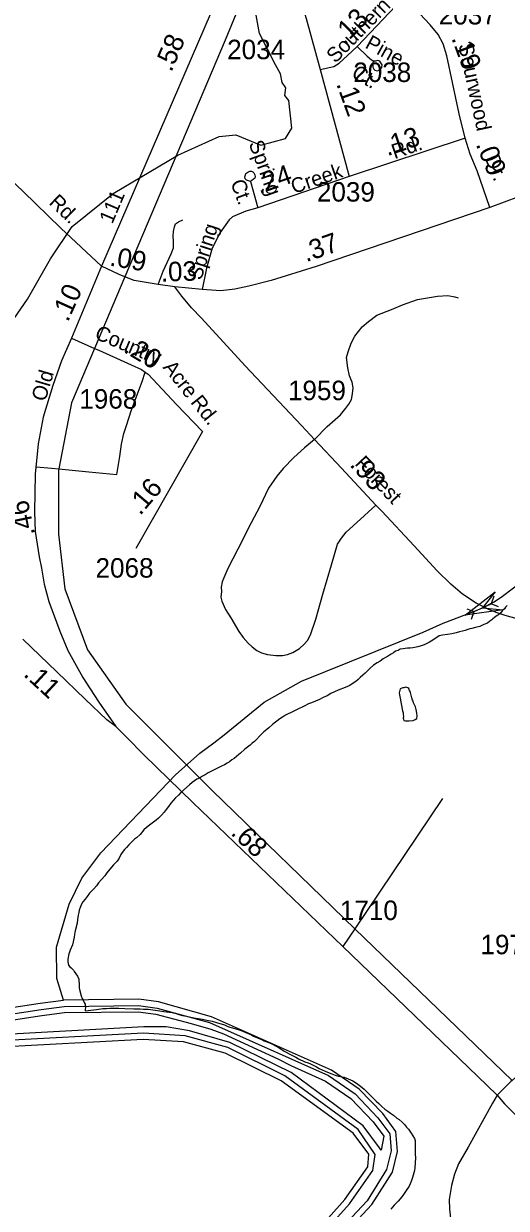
# Model space of a CAD drawing. Extents: x 2206922 to 2357709, y 510027 to 673830.
# Drawn here: x 2313478 to 2316575, y 571935 to 579534 of the extents above; entities that cross this region are included whole.
import ezdxf

# ---------------------------------------------------------------- set-up
doc = ezdxf.new("R2010")
doc.units = 0
for name, color, linetype in [('Exist Boundary Political Urban Extension UEB', 7, 'Continuous'), ('Exist Hydrographic Buffer Line', 7, 'Continuous'), ('Exist Hydrographic Misc Water Feature', 7, 'Continuous'), ('Exist Hydrographic River Shore', 7, 'Continuous'), ('Exist Road Non-System Type 51', 7, 'Continuous'), ('Exist Road Non-System Type 51 Label', 7, 'Continuous'), ('Exist Road Secondary Mileage Hundredths English Label', 7, 'Continuous'), ('Exist Road Secondary Structure Pipe Attributed CELL', 7, 'Continuous'), ('Exist Road Secondary Structure Pipe CELL', 7, 'Continuous'), ('Exist Road Secondary Type 51 Attributed', 7, 'Continuous'), ('Exist Road Secondary Type 51 Label', 7, 'Continuous'), ('Exist Road Secondary Type 51 Number Label', 7, 'Continuous')]:
    doc.layers.add(name, color=color, linetype=linetype)

msp = doc.modelspace()

# ---------------------------------------------------------------- linework, layer by layer
at = {"layer": 'Exist Boundary Political Urban Extension UEB'}
for p, q in [((2314127.2, 577910.7), (2313932, 577451)), ((2315604, 573728.1), (2316611.8, 572753.6))]:
    msp.add_line(p, q, dxfattribs=at)
for points in [[(2315348.4, 580828), (2314772, 579428.4), (2314127.2, 577910.7)], [(2313932, 577451), (2313784, 577102.6), (2313703.2, 576678.7)], [(2313703.2, 576678.7), (2313701.6, 576670.4), (2313701.6, 576258.8), (2313742.8, 575908.9), (2313886.9, 575517.8), (2314133.9, 575167.9), (2314689.7, 574612.2), (2315604, 573728.1)]]:
    msp.add_lwpolyline(points, dxfattribs=at)
at = {"layer": 'Exist Hydrographic Buffer Line'}
for points in [[(2312776.3, 573086.3), (2313589.7, 573210.9), (2313737, 573229.7), (2314214.7, 573236), (2314334.1, 573218.9), (2314670.8, 573125.9), (2315434.8, 572785.6), (2315604.4, 572669), (2315751.6, 572516), (2315827.3, 572412.7), (2315836.1, 572302.7), (2315807.2, 572182.8), (2315681.5, 571982.7), (2315487.1, 571774)], [(2311596.4, 572313.5), (2311837, 572579.6), (2312067, 572742.9), (2312419.9, 572952.5), (2312783.3, 573046.9), (2313595.3, 573171.3), (2313739.8, 573189.7), (2314212.1, 573195.9), (2314325.9, 573179.6), (2314552.6, 573120.4), (2314678.9, 573083.6), (2314761, 573053.1), (2315109.2, 572894.2), (2315192, 572849.8)], [(2314391.6, 573098.4), (2314249.4, 573097.8), (2313283, 573046), (2312388.7, 572834.4), (2312289.5, 572763), (2311984, 572623.4), (2311819.5, 572495.6), (2311596.4, 572313.5)], [(2315771.4, 572306.6), (2315762.5, 572322.3), (2315656, 572464.3), (2315194.5, 572804.7), (2314802, 572997.3), (2314543.2, 573074.1), (2314391.6, 573098.4)], [(2315289, 571651.5), (2315568.1, 571963.9), (2315719, 572176.9), (2315733.1, 572278.9), (2315624.3, 572440.1), (2315153.9, 572784.1), (2314788.1, 572966.6), (2314513.5, 573040.7), (2314246.7, 573057.8), (2313285, 573006.1), (2312398, 572795.6), (2312310.8, 572728.8), (2312000.8, 572587), (2311844.3, 572464.3), (2311614.3, 572255.8), (2311364.3, 572105.3), (2311148.8, 572030.2), (2310958.5, 572013.2), (2310304.2, 572113.9), (2310072.5, 572105.1), (2309759.2, 572049.5), (2309617.7, 571992.2), (2308944.7, 572015.9), (2308605.3, 572101.8)], [(2315192, 572849.8), (2315415.1, 572750.5), (2315578.3, 572638.4), (2315721, 572490.2), (2315788.3, 572398.2), (2315771.4, 572306.6)]]:
    msp.add_lwpolyline(points, dxfattribs=at)
at = {"layer": 'Exist Hydrographic Misc Water Feature'}
for points in [[(2313239.3, 577387.7), (2313502.2, 577765.9), (2313649.2, 578024.5), (2313789.3, 578233.6), (2314053.4, 578444.4), (2314467.4, 578690.9), (2314732.3, 578809.8), (2314840.4, 578820.8), (2314999.3, 578755), (2315157.4, 578797.5), (2315198.4, 578864.8), (2315179.3, 579041.2), (2315154.3, 579073), (2315161.3, 579122.5), (2315136.2, 579157.6), (2315127.2, 579213), (2315093.2, 579270.8), (2314991.3, 579470.1), (2314947.2, 579721)], [(2313734.3, 573269.6), (2313691.2, 573409), (2313688.4, 573609.2), (2313769.4, 573884.7), (2313850.4, 574052.1), (2313973.2, 574214.6), (2314451.4, 574716.3), (2314608.2, 574853.8), (2314699.3, 574919.9), (2314765.3, 574971.8), (2315021.2, 575182.3), (2315261.3, 575316.7), (2316042.3, 575630.7), (2316170.4, 575687.9), (2316365.9, 575763.4), (2316423.1, 575787.4), (2316496.3, 575825.2), (2316551.1, 575861.8), (2316674.6, 575955.6), (2316748.9, 575985.4), (2317093.3, 576070), (2317391.4, 576239.6), (2317465.4, 576314.7)], [(2316580.4, 575801.3), (2316570.8, 575791), (2316562.6, 575780.9), (2316548.8, 575766.8), (2316537.2, 575752.7), (2316524.9, 575742.8), (2316517.5, 575736.6), (2316499.2, 575724.3), (2316489.4, 575716.5), (2316481.6, 575710.4), (2316469.3, 575700.1), (2316454.1, 575687.7), (2316432, 575679.7), (2316406.1, 575667.4), (2316378.2, 575661.1), (2316354.3, 575654.9), (2316340.5, 575650.9), (2316328.2, 575646.7), (2316310.2, 575640.5), (2316294.2, 575636.4), (2316274.5, 575632.1), (2316252.5, 575625.6), (2316224.7, 575619.6), (2316198.4, 575615.1), (2316166.8, 575611), (2316144.7, 575606.6), (2316103.1, 575578.4), (2316083.2, 575566), (2316065.1, 575557.7), (2316047.3, 575549.5), (2316029.7, 575543.6), (2316007.5, 575537.2), (2315975.7, 575531), (2315958.1, 575528.8)], [(2315958.1, 575528.8), (2315941.7, 575528.4), (2315925.7, 575526.4), (2315913.8, 575524.1), (2315893.9, 575521.8), (2315882, 575513.9), (2315864, 575507.7), (2315852.1, 575497.7), (2315836.3, 575489.6), (2315826.2, 575483.3), (2315812.3, 575475.3), (2315800.6, 575469), (2315784.8, 575458.8), (2315766.8, 575444.9), (2315746.7, 575434.5), (2315723.3, 575418.2), (2315701.6, 575399.9), (2315685.6, 575383.7), (2315669.8, 575367.8), (2315653.8, 575355.6), (2315637.8, 575339.4), (2315624.1, 575327.3), (2315610.5, 575315.1), (2315592.3, 575302.8), (2315570.3, 575288.7), (2315540.6, 575276.1), (2315496.7, 575258), (2315449.2, 575237.2), (2315425.6, 575222.9), (2315399.7, 575211), (2315375.5, 575198.8), (2315351.8, 575188.2), (2315325.7, 575177.9), (2315306.2, 575169.9), (2315282, 575157.7), (2315264.6, 575149.4), (2315246.1, 575141.3), (2315206.6, 575120.8), (2315158.8, 575098.5), (2315139.3, 575085.9), (2315121.1, 575074.1), (2315075.5, 575037.6), (2315051.8, 575017.2), (2315037.8, 575005.1), (2315020.2, 574990.8), (2315004.6, 574976.4), (2314959.1, 574930.2), (2314944.7, 574918.2), (2314931.2, 574906), (2314915.2, 574893.8), (2314897.4, 574879.5), (2314869.7, 574855.3), (2314857.8, 574845.3), (2314843.8, 574833.2), (2314829.9, 574821.1), (2314814.1, 574810.9), (2314798.1, 574798.7), (2314784.4, 574790.2), (2314766.5, 574780.3), (2314746.6, 574770), (2314730.4, 574761.9), (2314661.3, 574727.3), (2314643.1, 574715), (2314625.3, 574706.7), (2314607.4, 574694.8), (2314589.6, 574686.6), (2314573.8, 574676.4), (2314559.8, 574666.3), (2314542, 574651.9), (2314486.4, 574601.5), (2314471.1, 574585.2), (2314452.8, 574566.8), (2314436.8, 574551), (2314423.3, 574532.7), (2314407.5, 574512.4), (2314393.5, 574492.6)], [(2315979.8, 575177.2), (2315977.2, 575186.9), (2315973.5, 575194.8), (2315969.4, 575208.8), (2315960.6, 575243), (2315958.9, 575248.9), (2315954.8, 575256.8), (2315950.5, 575268.8), (2315942.5, 575272.9), (2315930.4, 575276.7), (2315918.7, 575274.4), (2315910.5, 575274.4), (2315904.6, 575272.1), (2315894.7, 575266.2), (2315888.6, 575242), (2315888.8, 575228.2), (2315893.3, 575206.1), (2315901.3, 575170.4), (2315910.1, 575126.4), (2315912.6, 575112.3), (2315912.6, 575102.2), (2315914.8, 575090.5), (2315914.4, 575078.4), (2315914.8, 575072.6), (2315918.5, 575064.4), (2315929, 575060.8), (2315940.7, 575062.6), (2315952.8, 575060.8), (2315976.7, 575064.9), (2315990.3, 575069.4), (2316000.5, 575077.2), (2316002.4, 575093.5), (2316000.3, 575111.3), (2315996.2, 575135.4), (2315991.5, 575151.1), (2315979.8, 575177.2)], [(2314393.5, 574492.6), (2314379.8, 574476.4), (2314362, 574456), (2314344.1, 574438), (2314328.5, 574423.7), (2314286.5, 574393.1), (2314265.2, 574376.9), (2314249.2, 574363.1), (2314225.4, 574332.6), (2314201.6, 574312.2), (2314189.7, 574302.2), (2314152.2, 574265.7), (2314138.7, 574249.9), (2314124.7, 574235.8), (2314110.8, 574217.7), (2314101.1, 574203.3), (2314091.5, 574181.2), (2314077.4, 574161), (2314054, 574137), (2314032, 574110.7), (2314012.4, 574086.5), (2313998.6, 574068.2), (2313978.5, 574044.1), (2313959, 574021.9), (2313945.5, 574003.7), (2313927.7, 573983.6), (2313911.3, 573967.4), (2313900, 573955.3), (2313886, 573935.1), (2313872.3, 573916.9), (2313858.2, 573900.8), (2313848.3, 573884.9), (2313840.7, 573864.9), (2313835.2, 573846.7), (2313831.1, 573832.7), (2313827.2, 573814.6), (2313823.5, 573786.8), (2313821.9, 573764.7), (2313808.5, 573714.5), (2313806.5, 573704.7), (2313804.8, 573690.3), (2313802.6, 573674.4), (2313791.3, 573624.6), (2313775.9, 573590), (2313772.2, 573578), (2313768.1, 573566), (2313762.4, 573532), (2313760.5, 573516.1), (2313762.8, 573504), (2313766.7, 573494.1), (2313775.3, 573484.3), (2313783.3, 573476.2), (2313789, 573470.4), (2313797, 573462.3), (2313803, 573454.6), (2313813.2, 573438.8), (2313823.7, 573422.7), (2313831.7, 573404.8), (2313831.9, 573391), (2313834, 573376.9), (2313834.6, 573363), (2313834.4, 573348.8), (2313836.6, 573337.2), (2313846.9, 573297.1), (2313852.8, 573281.2), (2313859.4, 573269.2), (2313865.5, 573255.3), (2313871.7, 573243.5), (2313873.5, 573237.5), (2313875.6, 573231.6), (2313872.3, 573201.6)], [(2313872.3, 573201.6), (2313891.8, 573203.6), (2313910, 573205.7), (2313927.9, 573208.3), (2313945.7, 573210.4), (2313985.7, 573216.6), (2314009.7, 573217), (2314031.8, 573217.4), (2314050.1, 573217.5), (2314089.7, 573217.6), (2314127.6, 573216.3), (2314185.6, 573214.9), (2314225.8, 573213.3), (2314247.5, 573211.6), (2314277.5, 573212), (2314351.5, 573200.4), (2314377.8, 573196.9), (2314431.7, 573189.6), (2314455.9, 573183.9), (2314473.5, 573178), (2314497.7, 573172.3), (2314522.3, 573166.2), (2314570.1, 573157), (2314626.3, 573147.7), (2314653.8, 573142), (2314686.6, 573134.2), (2314716.3, 573126.5), (2314766.3, 573111.2), (2314784.6, 573103.2), (2314800.6, 573097.6), (2314818.8, 573091.6), (2314840.4, 573085.9), (2314860.7, 573080), (2314885.1, 573070.3), (2314908.8, 573060.6), (2314934.9, 573049), (2314953.3, 573039.3), (2315003.4, 573017.6), (2315019.4, 573009.9), (2315045.4, 573000.3), (2315071.6, 572988.7), (2315097.7, 572975), (2315117.8, 572963), (2315133.8, 572953.4), (2315149.8, 572943.2), (2315194.5, 572919.9), (2315208.4, 572912.1), (2315224, 572904.1), (2315242.5, 572894.4), (2315282.6, 572875), (2315304.6, 572867.2), (2315318.5, 572861.1), (2315356.9, 572841.5), (2315375.3, 572831.9), (2315393.2, 572823.9), (2315413.3, 572814.4), (2315437.5, 572804.6), (2315455.3, 572796.7), (2315477.9, 572788.9), (2315497.5, 572783), (2315535.5, 572775.7), (2315559.9, 572765.9), (2315589.8, 572752.1), (2315613.8, 572738.4), (2315639.8, 572718.6), (2315662.6, 572699), (2315678.6, 572683.2), (2315700.5, 572661.6), (2315723.3, 572639.6), (2315741.1, 572621.9), (2315757.1, 572606), (2315775.6, 572588.3), (2315795.5, 572570.7), (2315815.8, 572556.7), (2315831.6, 572545), (2315852.1, 572533), (2315872.2, 572513.3), (2315888.6, 572503.6), (2315906.6, 572487.9), (2315922.8, 572472), (2315934.9, 572456.1), (2315947, 572442.1), (2315957.1, 572428.4), (2315965.3, 572416.2), (2315985.6, 572382.7), (2315989.7, 572368.7), (2315989.9, 572356.5), (2315990.1, 572342.7), (2315990.3, 572300.9), (2315990.3, 572282.7), (2315992.7, 572258.8), (2315987.6, 572194.7), (2315985.8, 572176.7), (2315974.3, 572132.6), (2315966.7, 572112.6), (2315959.1, 572092.3), (2315952.6, 572076.7), (2315933.5, 572048.3), (2315915.4, 572022.2), (2315905.4, 572007.9)], [(2315905.4, 572007.9), (2315882, 571979.8), (2315856.4, 571953.7), (2315834.6, 571929.4)]]:
    msp.add_lwpolyline(points, dxfattribs=at)
at = {"layer": 'Exist Hydrographic River Shore'}
for points in [[(2312387.3, 573047.9), (2312769.3, 573125.7), (2313584.2, 573250.5), (2313734.3, 573269.6)], [(2315516.4, 571746.8), (2315713.3, 571958.2), (2315844.3, 572167), (2315876.3, 572299.5), (2315866.2, 572427.1), (2315782.4, 572541.8), (2315630.4, 572699.8), (2315454.3, 572820.6), (2314684.3, 573163.6), (2314342.3, 573258.2), (2314217.2, 573276), (2313734.3, 573269.6)], [(2315258.2, 571677.3), (2315538.3, 571990.6), (2315686.4, 572199.9), (2315693.4, 572282.3), (2315592.3, 572416), (2315130.3, 572751.7), (2314770.2, 572930.8), (2314503.2, 573002.1), (2314244.3, 573017.9), (2313287.3, 572966.1)]]:
    msp.add_lwpolyline(points, dxfattribs=at)
at = {"layer": 'Exist Road Non-System Type 51'}
for p, q in [((2316166.3, 574563.6), (2315604, 573728.1)), ((2315604, 573728.1), (2315526.9, 573613.6))]:
    msp.add_line(p, q, dxfattribs=at)
for points in [[(2315618.1, 579387.3), (2315681.3, 579325.9), (2315709.2, 579301.8), (2315727.8, 579294.3)], [(2315727.8, 579294.3), (2315719.7, 579286.2), (2315717.8, 579278.3), (2315717.9, 579266.3), (2315718.2, 579254.3), (2315724.3, 579242.4), (2315732.3, 579236.5), (2315748.3, 579232.5), (2315760.4, 579234.8), (2315770.2, 579244.8), (2315776, 579252.9), (2315777.9, 579271), (2315769.8, 579282.8), (2315763.6, 579292.8), (2315757.7, 579294.7), (2315749.6, 579298.6), (2315735.8, 579294.5), (2315727.8, 579294.3)], [(2314933.2, 578522.2), (2314921.1, 578526.1), (2314907.1, 578529.9), (2314899, 578537.8), (2314896.8, 578551.9), (2314900.8, 578563.9), (2314904.6, 578571.9), (2314916.4, 578581.9), (2314930.4, 578588.1), (2314940.4, 578588.3), (2314948.5, 578584.4), (2314954.5, 578576.5), (2314960.7, 578564.5), (2314962.9, 578550.6), (2314960.8, 578542.5), (2314951, 578534.5), (2314945.1, 578530.3), (2314933.2, 578522.2)], [(2314933.2, 578522.2), (2314980.9, 578352.2)], [(2314341.5, 577860), (2314372.7, 577946.3), (2314425.4, 578056.9), (2314439, 578097), (2314440.5, 578138.9), (2314438.2, 578171), (2314439.8, 578200.9), (2314445.4, 578230.9), (2314453.2, 578249), (2314471.1, 578263.2), (2314499, 578275.5)], [(2315345.4, 576866.6), (2315425.4, 576950.4), (2315510.3, 577025.1), (2315545.6, 577066.6), (2315564.2, 577093.5), (2315580.8, 577122.5), (2315589.1, 577159.9), (2315593.2, 577197.2), (2315587, 577234.5), (2315568.4, 577276), (2315558, 577325.8), (2315549.7, 577392.1), (2315560.1, 577429.4), (2315578.7, 577485.4), (2315603.6, 577529), (2315651.3, 577589.1), (2315690.6, 577624.4), (2315744.5, 577663.8), (2315837.8, 577701.1), (2315908.2, 577730.1), (2316005.6, 577765.4), (2316134.1, 577786.1), (2316200.4, 577790.2), (2316243.9, 577781.9), (2316266.7, 577775.7)], [(2314075, 576641.2), (2314094.1, 576757.8), (2314106.8, 576836), (2314121.4, 576905.2), (2314139.6, 576961.7), (2314168.7, 577050.9), (2314212.4, 577171), (2314237.8, 577238.4), (2314257.5, 577299.3)], [(2315345.4, 576866.6), (2315280.1, 576813.6), (2315212.8, 576751.7), (2315143.6, 576680.7), (2315103.6, 576631.5), (2315049, 576555.1), (2314994.4, 576436.7), (2314938, 576331.1), (2314852.5, 576163.6), (2314788.8, 576039.8), (2314761.5, 575979.8), (2314752.4, 575952.4), (2314745.2, 575919.7), (2314747, 575892.4), (2314743.3, 575856), (2314750.6, 575828.6), (2314772.5, 575775.8), (2314807, 575723.1), (2314859.8, 575633.8), (2314887.1, 575597.4), (2314918, 575561), (2314943.5, 575535.5), (2314974.4, 575511.9), (2315005.3, 575497.3), (2315043.5, 575486.4), (2315096.3, 575480.9), (2315140, 575480.9), (2315170.9, 575488.2), (2315205.5, 575500.9), (2315247.3, 575526.4), (2315278.3, 575553.7), (2315300.1, 575577.4), (2315318.3, 575613.8), (2315352.8, 575713.9), (2315398.3, 575874.2), (2315452.9, 576063.5), (2315491.1, 576194.6), (2315516.6, 576232.8), (2315547.5, 576271), (2315616.7, 576334.8), (2315739, 576446)], [(2313558.3, 576690.4), (2313658.4, 576683.1), (2313703.2, 576678.7)], [(2313703.2, 576678.7), (2313896.7, 576659.4), (2314075, 576641.2)]]:
    msp.add_lwpolyline(points, dxfattribs=at)
at = {"layer": 'Exist Road Secondary Structure Pipe Attributed CELL'}
msp.add_lwpolyline([(2316552.3, 575774), (2316310.9, 575739.6), (2316502.8, 575890.1), (2316423.1, 575787.4)], close=True, dxfattribs=at)
at = {"layer": 'Exist Road Secondary Structure Pipe CELL'}
for p, q in [((2316368.1, 575762.2), (2316478, 575812.7)), ((2316494.4, 575860.8), (2316478, 575812.7)), ((2316525.1, 575793.8), (2316478, 575812.7)), ((2316321, 575781.1), (2316368.1, 575762.2)), ((2316351.8, 575714.1), (2316368.1, 575762.2))]:
    msp.add_line(p, q, dxfattribs=at)
at = {"layer": 'Exist Road Secondary Type 51 Attributed'}
for p, q in [((2315220, 580859.6), (2313977, 577978.6)), ((2315380.2, 579240.4), (2315567.6, 578552.9)), ((2316312.3, 578800.1), (2315567.6, 578552.9)), ((2316907.1, 578520.2), (2316469.8, 578354.3)), ((2313977, 577978.6), (2313785.7, 577516.9)), ((2314624.4, 577829.6), (2314447.8, 577845.6))]:
    msp.add_line(p, q, dxfattribs=at)
for points in [[(2316307, 580048.1), (2316151.2, 580226.3), (2316007.5, 580376.7), (2315947.1, 580420.1), (2315901, 580427.4), (2315863.3, 580411.1), (2315817.8, 580366.6), (2315511.4, 580049.6), (2315278.9, 579843), (2315251, 579804), (2315247.3, 579777.9), (2315247.3, 579737), (2315260.3, 579662.6), (2315290.1, 579567.7), (2315380.2, 579240.4)], [(2313977, 577978.6), (2313716.2, 578221.6), (2313475.5, 578458), (2313305, 578615.2), (2313195.8, 578722.3), (2313126.7, 578800.3), (2313055.4, 578885), (2312947.3, 579089.1), (2312749, 579526.1), (2312579.6, 579896.3), (2312530.6, 579961), (2312481.5, 580018.9)], [(2315380.2, 579240.4), (2315469.4, 579259), (2315502.9, 579281.3), (2315556.8, 579329.7), (2315618.1, 579387.3), (2315908.2, 579695.9)], [(2316312.3, 578800.1), (2316272.9, 578955.6), (2316230.5, 579156.8), (2316193.2, 579326.8), (2316170.4, 579405.6), (2316138.2, 579463.7), (2316086.4, 579525.9), (2316020.1, 579596.4), (2315908.2, 579695.9)], [(2316469.8, 578354.3), (2316389, 578590.7), (2316343.4, 578696.4), (2316312.3, 578800.1)], [(2315567.6, 578552.9), (2314980.9, 578352.2), (2314904.2, 578331.5), (2314819.2, 578294.1), (2314796.4, 578275.5), (2314738.4, 578194.6), (2314688.7, 578093), (2314651.4, 577966.5), (2314624.4, 577829.6)], [(2316469.8, 578354.3), (2315356, 577976.9), (2315065.8, 577885.6), (2314922.8, 577850.4), (2314833.7, 577831.7), (2314742.6, 577821.3), (2314624.4, 577829.6)], [(2314447.8, 577845.6), (2314341.5, 577860), (2314277.5, 577871.3), (2314187.2, 577886.4), (2314127.2, 577910.7), (2314091, 577925.3), (2313977, 577978.6)], [(2316645.2, 575716.4), (2316567.6, 575738.2), (2316509.4, 575757.6), (2316462.1, 575775.8), (2316382, 575815.9), (2316294.7, 575874.2), (2316219.5, 575938.5), (2316132.2, 576024.7), (2315984.2, 576183.7), (2315776.8, 576405.8), (2315739, 576446), (2315517.2, 576682.5), (2315345.4, 576866.6), (2315261.3, 576956.8), (2314898.6, 577339.1), (2314618.4, 577645), (2314555.3, 577710.5), (2314492.3, 577785.8), (2314447.8, 577845.6)], [(2313785.7, 577516.9), (2313721.1, 577371.3), (2313664.7, 577212.9), (2313603.8, 577010.8), (2313571, 576839.7), (2313551.9, 576644.9), (2313546.5, 576402.7), (2313552.8, 576277.1), (2313578.3, 576113.3), (2313592.9, 576040.4), (2313610.1, 575938.5), (2313639.3, 575827.4), (2313709.3, 575636.3), (2313762.1, 575512.5), (2313858.5, 575339.5), (2313900.3, 575274), (2313960.4, 575181.1), (2314069.6, 575024.6)], [(2313785.7, 577516.9), (2313932, 577451), (2313959.5, 577438.7), (2314168.4, 577346.4), (2314235.1, 577314.9), (2314257.5, 577299.3), (2314277, 577285.7), (2314458, 577090.9), (2314626.3, 576918)], [(2314626.3, 576918), (2314197.1, 576167.2)], [(2314069.6, 575024.6), (2314011.3, 575068.2), (2313873.1, 575201.2), (2313691.1, 575375.9), (2313473.5, 575585)], [(2314069.6, 575024.6), (2314093.2, 575002.7), (2314138.7, 574957.2), (2314251.5, 574840.7), (2314562.6, 574538.5), (2315526.9, 573613.6), (2316389.7, 572782.5), (2316516.1, 572659.8)], [(2317794.6, 573735.6), (2317730.3, 573717), (2317667.5, 573681.3), (2317606.1, 573648.4), (2317516.2, 573579.9), (2317412, 573492.7), (2316946.6, 573051.3), (2316611.8, 572753.6), (2316605.3, 572747.8), (2316516.1, 572659.8)], [(2316516.1, 572659.8), (2316487.6, 572608.9), (2316330.2, 572327.4), (2316269.5, 572220.5), (2316243.5, 572153.5), (2316223, 572081), (2316208.2, 571991.7), (2316210, 571928.5), (2316219.3, 571852.2), (2316232.3, 571788.9), (2316256.5, 571723.8), (2316277, 571680.3), (2316311.2, 571629.9), (2316347.1, 571584), (2316572.7, 571349.7), (2316748, 571146.5)], [(2316516.1, 572659.8), (2316564.4, 572605.2), (2316737.9, 572432.8), (2316955.6, 572212.1), (2317894.1, 571250.1)]]:
    msp.add_lwpolyline(points, dxfattribs=at)

# ---------------------------------------------------------------- texts
at = {"layer": 'Exist Road Non-System Type 51 Label'}
for s, rotation, p in [('Pine', 330.98207, (2315662.7, 579383.1)), ('Ct.', 330.98207, (2315575, 579192.5)), ('Spring', 289.94734, (2314921, 578766.6)), ('Ct.', 289.94734, (2314804.2, 578515.8))]:
    msp.add_text(s, height=95, rotation=rotation, dxfattribs=at).set_placement(p)
at = {"layer": 'Exist Road Secondary Mileage Hundredths English Label'}
for s, rotation, p in [('.13', 45.76643, (2315535.8, 579392.3)), ('.58', 66.90318, (2314425.6, 579218.8)), ('.19', 290.50189, (2316221.5, 579441.2)), ('.12', 289.96162, (2315482.6, 579147.6)), ('.13', 18.94294, (2315811.7, 578683.2)), ('.09', 292.00441, (2316377.9, 578760.6)), ('.24', 19.09974, (2314990.3, 578440.3)), ('.37', 19.02188, (2315290.3, 578003.4)), ('.09', 350.50764, (2314024.8, 577982.7)), ('.03', 1.7857, (2314359.8, 577879)), ('.10', 65.71639, (2313761.6, 577615.6)), ('.20', 328.87784, (2314113.4, 577431)), ('.93', 311.90383, (2315565.9, 576701.9)), ('.16', 49.78756, (2314225.6, 576374.5)), ('.46', 101.76417, (2313551.3, 576258.2)), ('.11', 317.31126, (2313471.5, 575353.6)), ('.68', 316.35823, (2314801.1, 574336.5))]:
    msp.add_text(s, height=125, rotation=rotation, dxfattribs=at).set_placement(p)
at = {"layer": 'Exist Road Secondary Type 51 Label'}
for s, rotation, p in [('Southern', 45.61758, (2315478.4, 579275.7)), ('Sourwood', 282.21995, (2316266.8, 579397.5)), ('Rd.', 19.09974, (2315858.2, 578664.7)), ('Dr.', 292.00441, (2316436, 578672.4)), ('Creek', 19.09974, (2315212.2, 578441.2)), ('Rd.', 315.97983, (2313634.7, 578381)), ('111', 66.90318, (2314046.6, 578244.8)), ('Spring', 72.26139, (2314616.4, 577883.6)), ('Country', 337.17828, (2313927.6, 577515.9)), ('Acre', 308.41297, (2314367.4, 577327.8)), ('Old', 73.51953, (2313616.8, 577105.5)), ('Rd.', 308.41297, (2314544.6, 577104.3)), ('Forest', 313.29632, (2315598.4, 576708))]:
    msp.add_text(s, height=95, rotation=rotation, dxfattribs=at).set_placement(p)
at = {"layer": 'Exist Road Secondary Type 51 Number Label'}
for s, p in [('2037', (2316141.8, 579528.9)), ('2034', (2314783.9, 579306.1)), ('2038', (2315593.4, 579159.9)), ('2039', (2315360, 578392.7)), ('1968', (2313835.1, 577064.5)), ('1959', (2315174.3, 577118.8)), ('2068', (2313939.4, 575980.4)), ('1710', (2315507.5, 573783.7)), ('1971', (2316409.5, 573564.4))]:
    msp.add_text(s, height=125, dxfattribs=at).set_placement(p)

doc.saveas('drawing.dxf')
